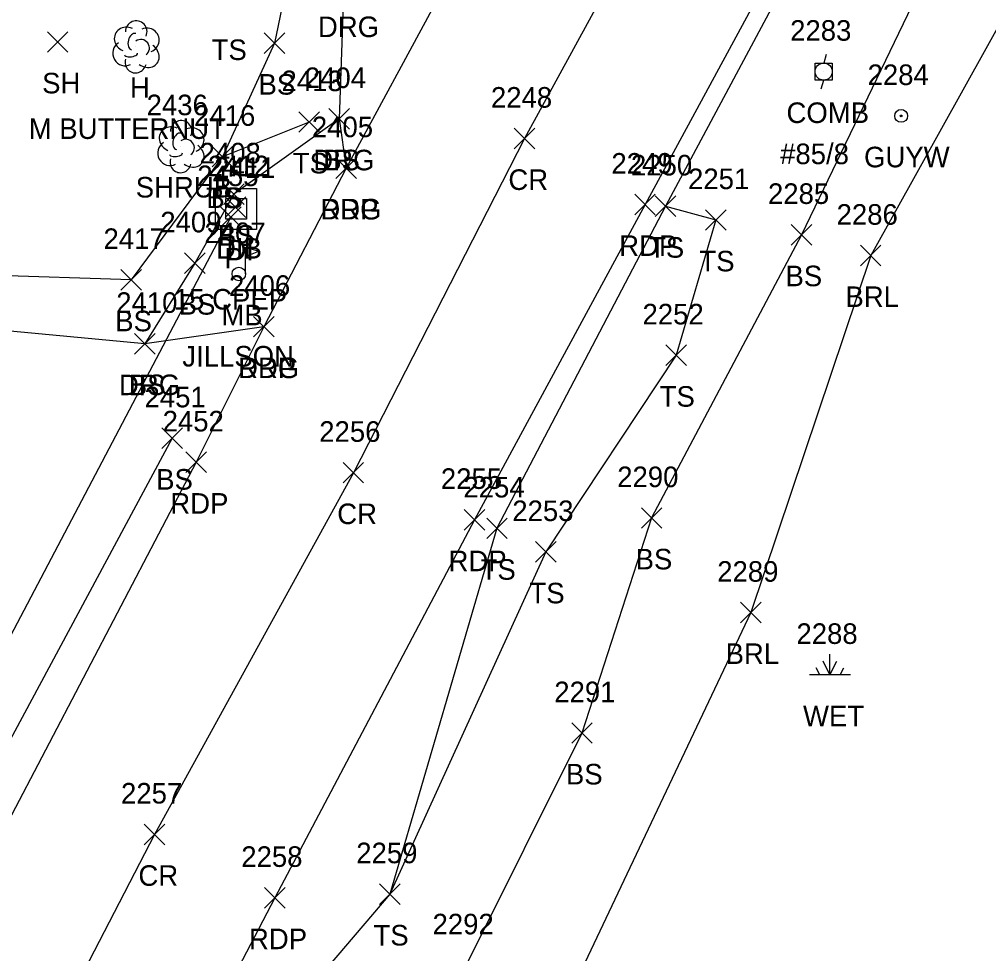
# Model space of a CAD drawing. Extents: x 1678863 to 1683592, y 407783 to 418211.
# Drawn here: x 1680771.2 to 1680865.4, y 415884.4 to 415975.3 of the extents above; entities that cross this region are included whole.
import ezdxf

# ---------------------------------------------------------------- set-up
doc = ezdxf.new("R2010")
doc.units = 0
for name, color, linetype in [('D_A', 7, 'Continuous'), ('D_C', 7, 'Continuous'), ('D_I', 7, 'Continuous'), ('D_TIC', 7, 'Continuous'), ('DCP', 7, 'Continuous'), ('DS', 7, 'Continuous'), ('L_A', 7, 'Continuous'), ('L_C', 7, 'Continuous'), ('L_I', 7, 'Continuous'), ('L_TIC', 7, 'Continuous'), ('LABL', 7, 'Continuous'), ('LELB', 7, 'Continuous'), ('LMB', 7, 'Continuous'), ('LSH', 7, 'Continuous'), ('LTD', 7, 'Continuous'), ('LWET', 7, 'Continuous'), ('P_A', 7, 'Continuous'), ('P_I', 7, 'Continuous'), ('P_TIC', 7, 'Continuous'), ('PET', 7, 'Continuous'), ('PRC', 7, 'Continuous'), ('R_A', 7, 'Continuous'), ('R_I', 7, 'Continuous'), ('R_TIC', 7, 'Continuous'), ('RDG', 7, 'Continuous'), ('U_A', 7, 'Continuous'), ('U_C', 7, 'Continuous'), ('U_I', 7, 'Continuous'), ('UP', 7, 'Continuous'), ('UPGW', 7, 'Continuous')]:
    doc.layers.add(name, color=color, linetype=linetype)

msp = doc.modelspace()

# ---------------------------------------------------------------- linework, layer by layer
at = {"layer": 'D_TIC'}
for points in [[(1680791.177, 415955.999), (1680793.177, 415957.999)], [(1680793.177, 415955.999), (1680791.177, 415957.999)], [(1680790.714, 415955.044), (1680792.714, 415957.044)], [(1680792.714, 415955.044), (1680790.714, 415957.044)]]:
    msp.add_lwpolyline(points, dxfattribs=at)
at = {"layer": 'DCP'}
msp.add_lwpolyline([(1680791.714, 415956.044), (1680754.113, 415884.555)], dxfattribs=at)
at = {"layer": 'DS'}
for p, q in [((1680790.222, 415958.828), (1680794.222, 415958.828)), ((1680790.222, 415954.828), (1680790.222, 415958.828)), ((1680794.222, 415958.828), (1680794.222, 415954.828)), ((1680791.222, 415955.828), (1680791.222, 415957.828)), ((1680791.222, 415957.828), (1680793.222, 415957.828)), ((1680793.222, 415957.828), (1680793.222, 415955.828)), ((1680792.227, 415956.83), (1680792.227, 415956.83)), ((1680792.227, 415956.83), (1680792.227, 415956.83)), ((1680793.222, 415955.828), (1680791.222, 415955.828)), ((1680794.222, 415954.828), (1680790.222, 415954.828))]:
    msp.add_line(p, q, dxfattribs=at)
at = {"layer": 'L_TIC'}
for points in [[(1680773.886, 415972.059), (1680775.886, 415974.059)], [(1680775.886, 415972.059), (1680773.886, 415974.059)], [(1680794.962, 415971.938), (1680796.962, 415973.938)], [(1680796.962, 415971.938), (1680794.962, 415973.938)], [(1680801.242, 415964.58), (1680803.242, 415966.58)], [(1680803.242, 415964.58), (1680801.242, 415966.58)], [(1680798.329, 415964.277), (1680800.329, 415966.277)], [(1680800.329, 415964.277), (1680798.329, 415966.277)], [(1680789.892, 415960.905), (1680791.892, 415962.905)], [(1680791.892, 415960.905), (1680789.892, 415962.905)], [(1680789.892, 415960.905), (1680791.892, 415962.905)], [(1680791.892, 415960.905), (1680789.892, 415962.905)], [(1680791.017, 415957.253), (1680793.017, 415959.253)], [(1680793.017, 415957.253), (1680791.017, 415959.253)], [(1680832.953, 415956.085), (1680834.953, 415958.085)], [(1680834.953, 415956.085), (1680832.953, 415958.085)], [(1680832.953, 415956.085), (1680834.953, 415958.085)], [(1680834.953, 415956.085), (1680832.953, 415958.085)], [(1680837.847, 415954.753), (1680839.847, 415956.753)], [(1680839.847, 415954.753), (1680837.847, 415956.753)], [(1680846.182, 415953.312), (1680848.182, 415955.312)], [(1680848.182, 415953.312), (1680846.182, 415955.312)], [(1680787.205, 415950.549), (1680789.205, 415952.549)], [(1680789.205, 415950.549), (1680787.205, 415952.549)], [(1680852.907, 415951.292), (1680854.907, 415953.292)], [(1680854.907, 415951.292), (1680852.907, 415953.292)], [(1680781.033, 415948.932), (1680783.033, 415950.932)], [(1680783.033, 415948.932), (1680781.033, 415950.932)], [(1680782.357, 415942.72), (1680784.357, 415944.72)], [(1680784.357, 415942.72), (1680782.357, 415944.72)], [(1680833.988, 415941.598), (1680835.988, 415943.598)], [(1680835.988, 415941.598), (1680833.988, 415943.598)], [(1680785.02, 415933.537), (1680787.02, 415935.537)], [(1680787.02, 415933.537), (1680785.02, 415935.537)], [(1680831.615, 415925.78), (1680833.615, 415927.78)], [(1680833.615, 415925.78), (1680831.615, 415927.78)], [(1680816.582, 415924.775), (1680818.582, 415926.775)], [(1680818.582, 415924.775), (1680816.582, 415926.775)], [(1680821.331, 415922.48), (1680823.331, 415924.48)], [(1680823.331, 415922.48), (1680821.331, 415924.48)], [(1680841.258, 415916.583), (1680843.258, 415918.583)], [(1680843.258, 415916.583), (1680841.258, 415918.583)], [(1680824.844, 415904.872), (1680826.844, 415906.872)], [(1680826.844, 415904.872), (1680824.844, 415906.872)], [(1680806.173, 415889.215), (1680808.173, 415891.215)], [(1680808.173, 415889.215), (1680806.173, 415891.215)], [(1680806.173, 415889.215), (1680808.173, 415891.215)], [(1680808.173, 415889.215), (1680806.173, 415891.215)]]:
    msp.add_lwpolyline(points, dxfattribs=at)
at = {"layer": 'LABL'}
msp.add_lwpolyline([(1680956.885, 416150.619), (1680948.001, 416130.322), (1680930.662, 416093.133), (1680912.197, 416051.509), (1680883.962, 416013.811), (1680874.195, 415988.78), (1680853.907, 415952.292), (1680842.258, 415917.583), (1680823.759, 415878.55), (1680802.207, 415849.249), (1680792.826, 415826.135)], dxfattribs=at)
at = {"layer": 'LELB'}
for points in [[(1681038.028, 416377.841), (1681018.749, 416331.614), (1681001.828, 416290.791), (1680984.436, 416253.744), (1680966.98, 416214.938), (1680950.182, 416176.933), (1680939.74, 416156.545), (1680931.743, 416141.556), (1680922.876, 416125.66), (1680904.836, 416089.792), (1680882.52, 416047.723), (1680856.468, 415999.192), (1680833.953, 415957.085), (1680817.582, 415925.775), (1680807.173, 415890.215), (1680788.233, 415868.015), (1680776.062, 415847.053), (1680760.46, 415817.804), (1680755.706, 415808.248), (1680735.62, 415773.097), (1680716.449, 415735.153), (1680696.338, 415699.121)], [(1681040.38, 416376.76), (1681020.53, 416330.901), (1681004, 416290.187), (1680986.494, 416252.113), (1680968.978, 416213.987), (1680952.868, 416175.741), (1680941.54, 416155.521), (1680934.468, 416141.148), (1680936.148, 416134.525), (1680948.001, 416130.322), (1680923.925, 416097.087), (1680898.348, 416054.226), (1680878.48, 416018.304), (1680864.774, 415990.849), (1680847.182, 415954.312), (1680832.615, 415926.78), (1680825.844, 415905.872), (1680814.582, 415883.3), (1680794.107, 415850.385), (1680780.479, 415832.805)], [(1680799.311, 415989.054), (1680795.962, 415972.938), (1680790.892, 415961.905), (1680782.033, 415949.932), (1680768.021, 415950.376), (1680760.491, 415951.736)], [(1680802.242, 415965.58), (1680792.017, 415958.253), (1680788.205, 415951.549), (1680783.357, 415943.72)], [(1680799.329, 415965.277), (1680790.892, 415961.905)], [(1680833.953, 415957.085), (1680838.847, 415955.753), (1680834.988, 415942.598), (1680822.331, 415923.48), (1680807.173, 415890.215)], [(1680786.02, 415934.537), (1680765.05, 415895.549)]]:
    msp.add_lwpolyline(points, dxfattribs=at)
at = {"layer": 'LMB'}
for p, q in [((1680793.138, 415953.106), (1680794.432, 415952.724)), ((1680793.144, 415950.513), (1680793.143, 415953.108)), ((1680793.143, 415952.206), (1680794.426, 415952.715)), ((1680792.488, 415950.505), (1680792.488, 415950.505))]:
    msp.add_line(p, q, dxfattribs=at)
msp.add_circle((1680792.488, 415950.505), 0.656, dxfattribs=at)
at = {"layer": 'LSH'}
msp.add_line((1680786.842, 415962.937), (1680786.842, 415962.937), dxfattribs=at)
msp.add_line((1680786.842, 415962.937), (1680786.842, 415962.937), dxfattribs=at)
msp.add_arc((1680786.889, 415964.371), 1.047, 335.52715, 180.95627, dxfattribs=at)
for centre, major_axis, ratio, start_param, end_param in [((1680786.05, 415963.603), (1.21, -0.512), 0.895232, 1.570796, 4.712389), ((1680787.883, 415963.52), (-1.141, -0.483), 0.949671, 1.570796, 4.712389), ((1680786.633, 415963.395), (-0.208, -0.792), 0.645439, 3.141593, 6.283185), ((1680787.342, 415962.77), (-0.5, 0.667), 0.989748, 3.141593, 6.283185), ((1680785.759, 415962.228), (0.584, -1.042), 0.959034, 3.141593, 6.283185), ((1680787.842, 415962.104), (-1.09, 0.792), 0.841452, 1.570796, 4.712389), ((1680786.384, 415962.187), (-0.625, -0.083), 0.423636, 0, 3.141593), ((1680786.842, 415961.437), (0.265, 1.061), 0.942809, 1.570796, 4.712389)]:
    msp.add_ellipse(centre, major_axis=major_axis, ratio=ratio, start_param=start_param, end_param=end_param, dxfattribs=at)
at = {"layer": 'LTD'}
msp.add_line((1680782.475, 415972.634), (1680782.475, 415972.634), dxfattribs=at)
msp.add_line((1680782.475, 415972.634), (1680782.475, 415972.634), dxfattribs=at)
msp.add_arc((1680782.522, 415974.068), 1.047, 335.52715, 180.95627, dxfattribs=at)
for centre, major_axis, ratio, start_param, end_param in [((1680781.683, 415973.301), (1.21, -0.512), 0.895232, 1.570796, 4.712389), ((1680783.517, 415973.218), (-1.141, -0.483), 0.949671, 1.570796, 4.712389), ((1680782.267, 415973.093), (-0.208, -0.792), 0.645439, 3.141593, 6.283185), ((1680782.975, 415972.468), (-0.5, 0.667), 0.989748, 3.141593, 6.283185), ((1680781.392, 415971.926), (0.584, -1.042), 0.959034, 3.141593, 6.283185), ((1680783.475, 415971.801), (-1.09, 0.792), 0.841452, 1.570796, 4.712389), ((1680782.475, 415971.134), (0.265, 1.061), 0.942809, 1.570796, 4.712389), ((1680782.017, 415971.884), (-0.625, -0.083), 0.423636, 0, 3.141593)]:
    msp.add_ellipse(centre, major_axis=major_axis, ratio=ratio, start_param=start_param, end_param=end_param, dxfattribs=at)
at = {"layer": 'LWET'}
for p, q in [((1680849.95, 415911.537), (1680849.283, 415912.87)), ((1680849.95, 415911.537), (1680849.95, 415913.537)), ((1680849.95, 415911.537), (1680850.616, 415912.87)), ((1680848.95, 415911.537), (1680848.616, 415912.204)), ((1680850.95, 415911.537), (1680851.283, 415912.204)), ((1680851.95, 415911.537), (1680847.95, 415911.537))]:
    msp.add_line(p, q, dxfattribs=at)
at = {"layer": 'P_TIC'}
for points in [[(1680819.257, 415962.673), (1680821.257, 415964.673)], [(1680821.257, 415962.673), (1680819.257, 415964.673)], [(1680801.929, 415959.8), (1680803.929, 415961.8)], [(1680803.929, 415959.8), (1680801.929, 415961.8)], [(1680830.971, 415956.257), (1680832.971, 415958.257)], [(1680832.971, 415956.257), (1680830.971, 415958.257)], [(1680793.927, 415944.376), (1680795.927, 415946.376)], [(1680795.927, 415944.376), (1680793.927, 415946.376)], [(1680787.346, 415931.196), (1680789.346, 415933.196)], [(1680789.346, 415931.196), (1680787.346, 415933.196)], [(1680802.622, 415930.186), (1680804.622, 415932.186)], [(1680804.622, 415930.186), (1680802.622, 415932.186)], [(1680814.388, 415925.606), (1680816.388, 415927.606)], [(1680816.388, 415925.606), (1680814.388, 415927.606)], [(1680783.301, 415895.018), (1680785.301, 415897.018)], [(1680785.301, 415895.018), (1680783.301, 415897.018)], [(1680794.99, 415888.859), (1680796.99, 415890.859)], [(1680796.99, 415888.859), (1680794.99, 415890.859)]]:
    msp.add_lwpolyline(points, dxfattribs=at)
at = {"layer": 'PET'}
for points in [[(1681035.735, 416378.532), (1681017.062, 416332.678), (1680999.27, 416291.416), (1680982.689, 416254.142), (1680964.824, 416215.737), (1680947.348, 416177.779), (1680937.484, 416157.885), (1680921.556, 416126.429), (1680903.284, 416091.068), (1680880.843, 416048.454), (1680855.061, 415999.873), (1680831.971, 415957.257), (1680815.388, 415926.606), (1680795.99, 415889.859), (1680774.337, 415848.34), (1680753.452, 415809.453), (1680734.449, 415773.685), (1680714.618, 415736.113), (1680695.558, 415699.429)], [(1680996.009, 416353.708), (1680982.81, 416321.51), (1680971.476, 416295.92), (1680952.699, 416253.887), (1680926.82, 416197.74), (1680911.806, 416166.238), (1680904.741, 416153.708), (1680897.853, 416138.556), (1680882.543, 416108.428), (1680868.495, 416082.164), (1680848.805, 416046.269), (1680837.325, 416025.635), (1680820.87, 415993.998), (1680802.929, 415960.8), (1680794.927, 415945.376), (1680788.346, 415932.196), (1680766.351, 415890.197), (1680748.569, 415858.048), (1680739.86, 415843.183), (1680719.499, 415803.289), (1680704.335, 415773.881), (1680688.05, 415743.551), (1680674.8, 415719.505), (1680654.864, 415682.787)]]:
    msp.add_lwpolyline(points, dxfattribs=at)
at = {"layer": 'PRC'}
msp.add_lwpolyline([(1681023.421, 416383.548), (1681004.955, 416337.973), (1680986.609, 416296.092), (1680970.955, 416259.77), (1680953.86, 416221.87), (1680935.465, 416183), (1680925.479, 416164.551), (1680910.269, 416132.659), (1680891.395, 416096.45), (1680869.682, 416055.771), (1680842.557, 416004.51), (1680820.257, 415963.673), (1680803.622, 415931.186), (1680784.301, 415896.018), (1680762.737, 415854.402), (1680741.722, 415814.49), (1680722.602, 415778.992), (1680702.407, 415740.813), (1680684.221, 415706.228), (1680664.503, 415668.421)], dxfattribs=at)
at = {"layer": 'R_TIC'}
for points in [[(1680801.242, 415964.58), (1680803.242, 415966.58)], [(1680803.242, 415964.58), (1680801.242, 415966.58)], [(1680801.929, 415959.8), (1680803.929, 415961.8)], [(1680803.929, 415959.8), (1680801.929, 415961.8)], [(1680793.927, 415944.376), (1680795.927, 415946.376)], [(1680795.927, 415944.376), (1680793.927, 415946.376)], [(1680782.357, 415942.72), (1680784.357, 415944.72)], [(1680784.357, 415942.72), (1680782.357, 415944.72)]]:
    msp.add_lwpolyline(points, dxfattribs=at)
at = {"layer": 'RDG'}
for points in [[(1680816.365, 416061.455), (1680811.868, 416037.04), (1680802.772, 416004.876), (1680802.693, 415978.534), (1680802.242, 415965.58), (1680802.929, 415960.8)], [(1680794.927, 415945.376), (1680783.357, 415943.72), (1680765.778, 415945.366), (1680758.184, 415949.1)]]:
    msp.add_lwpolyline(points, dxfattribs=at)
at = {"layer": 'UP'}
for p, q in [((1680849.588, 415971.845), (1680849.338, 415971.012)), ((1680848.504, 415969.345), (1680848.504, 415971.012)), ((1680848.504, 415971.012), (1680850.171, 415971.012)), ((1680850.171, 415971.012), (1680850.171, 415969.345)), ((1680850.171, 415969.345), (1680848.504, 415969.345)), ((1680849.088, 415968.512), (1680849.338, 415969.345)), ((1680849.338, 415970.179), (1680849.338, 415970.179))]:
    msp.add_line(p, q, dxfattribs=at)
msp.add_circle((1680849.338, 415970.179), 0.833, dxfattribs=at)
at = {"layer": 'UPGW'}
for radius in [0.625, 0.0833]:
    msp.add_circle((1680856.865, 415965.872), radius, dxfattribs=at)

# ---------------------------------------------------------------- texts
at = {"layer": 'D_A'}
for s, p in [('DIB', (1680790.279, 415951.999)), ('DI', (1680791.282, 415951.83)), ('P', (1680791.091, 415951.044))]:
    msp.add_text(s, height=2, dxfattribs=at).set_placement(p)
at = {"layer": 'D_C'}
msp.add_text('15 CPEP', height=2, dxfattribs=at).set_placement((1680786.178, 415947.044))
at = {"layer": 'D_I'}
for s, p in [('2412', (1680789.484, 415959.999)), ('2411', (1680790.101, 415959.83)), ('2455', (1680788.454, 415959.044))]:
    msp.add_text(s, height=2, dxfattribs=at).set_placement(p)
at = {"layer": 'L_A'}
for s, p in [('TS', (1680789.849, 415971.302)), ('SH', (1680773.374, 415968.059)), ('H', (1680781.908, 415967.634)), ('BS', (1680794.403, 415967.938)), ('TS', (1680797.738, 415960.277)), ('BS', (1680800.683, 415960.58)), ('SHRUB', (1680782.472, 415957.937)), ('TS', (1680789.301, 415956.905)), ('BS', (1680789.333, 415956.905)), ('BS', (1680790.458, 415953.253)), ('TS', (1680832.362, 415952.085)), ('TS', (1680832.362, 415952.085)), ('TS', (1680837.256, 415950.753)), ('BS', (1680845.623, 415949.312)), ('BRL', (1680851.451, 415947.292)), ('BS', (1680786.646, 415946.549)), ('BS', (1680780.474, 415944.932)), ('MB', (1680790.795, 415945.505)), ('BS', (1680781.798, 415938.72)), ('TS', (1680833.397, 415937.598)), ('BS', (1680784.461, 415929.537)), ('BS', (1680831.056, 415921.78)), ('TS', (1680815.992, 415920.775)), ('TS', (1680820.74, 415918.48)), ('BRL', (1680839.802, 415912.583)), ('WET', (1680847.328, 415906.537)), ('BS', (1680824.285, 415900.872)), ('TS', (1680805.582, 415885.215)), ('TS', (1680805.582, 415885.215))]:
    msp.add_text(s, height=2, dxfattribs=at).set_placement(p)
at = {"layer": 'L_C'}
for s, p in [('M BUTTERNUT', (1680772.074, 415963.634)), ('JILLSON', (1680787, 415941.505))]:
    msp.add_text(s, height=2, dxfattribs=at).set_placement(p)
at = {"layer": 'L_I'}
for s, p in [('2413', (1680796.636, 415968.277)), ('2404', (1680798.904, 415968.58)), ('2436', (1680783.527, 415965.937)), ('2416', (1680788.144, 415964.905)), ('2416', (1680788.144, 415964.905)), ('2408', (1680788.678, 415961.253)), ('2250', (1680830.606, 415960.085)), ('2250', (1680830.606, 415960.085)), ('2251', (1680836.154, 415958.753)), ('2285', (1680843.922, 415957.312)), ('2286', (1680850.592, 415955.292)), ('2409', (1680784.859, 415954.549)), ('2407', (1680789.15, 415953.505)), ('2417', (1680779.34, 415952.932)), ('2410', (1680780.577, 415946.72)), ('2252', (1680831.728, 415945.598)), ('2451', (1680783.327, 415937.537)), ('2290', (1680829.269, 415929.78)), ('2254', (1680814.322, 415928.775)), ('2253', (1680819.071, 415926.48)), ('2289', (1680838.991, 415920.583)), ('2288', (1680846.69, 415914.537)), ('2291', (1680823.151, 415908.872)), ('2259', (1680803.905, 415893.215)), ('2259', (1680803.905, 415893.215)), ('2292', (1680811.322, 415886.3))]:
    msp.add_text(s, height=2, dxfattribs=at).set_placement(p)
at = {"layer": 'P_A'}
for s, p in [('CR', (1680818.69, 415958.673)), ('RDP', (1680800.417, 415955.8)), ('RDP', (1680829.46, 415952.257)), ('RDP', (1680792.416, 415940.376)), ('RDP', (1680785.834, 415927.196)), ('CR', (1680802.056, 415926.186)), ('RDP', (1680812.876, 415921.606)), ('CR', (1680782.734, 415891.018)), ('RDP', (1680793.478, 415884.859))]:
    msp.add_text(s, height=2, dxfattribs=at).set_placement(p)
at = {"layer": 'P_I'}
for s, p in [('2248', (1680816.997, 415966.673)), ('2405', (1680799.59, 415963.8)), ('2249', (1680828.704, 415960.257)), ('2406', (1680791.534, 415948.376)), ('2452', (1680785.086, 415935.196)), ('2256', (1680800.307, 415934.186)), ('2255', (1680812.128, 415929.606)), ('2257', (1680781.041, 415899.018)), ('2258', (1680792.73, 415892.859))]:
    msp.add_text(s, height=2, dxfattribs=at).set_placement(p)
at = {"layer": 'R_A'}
for p in [(1680800.182, 415973.534), (1680799.731, 415960.58), (1680800.417, 415955.8), (1680792.416, 415940.376), (1680780.845, 415938.72)]:
    msp.add_text('DRG', height=2, dxfattribs=at).set_placement(p)
at = {"layer": 'R_I'}
for s, p in [('2404', (1680798.904, 415968.58)), ('2405', (1680799.59, 415963.8)), ('2406', (1680791.534, 415948.376)), ('2410', (1680780.577, 415946.72))]:
    msp.add_text(s, height=2, dxfattribs=at).set_placement(p)
at = {"layer": 'U_A'}
for s, p in [('COMB', (1680845.723, 415965.179)), ('GUYW', (1680853.259, 415960.872))]:
    msp.add_text(s, height=2, dxfattribs=at).set_placement(p)
at = {"layer": 'U_C'}
msp.add_text('#85/8', height=2, dxfattribs=at).set_placement((1680845.101, 415961.179))
at = {"layer": 'U_I'}
for s, p in [('2283', (1680846.078, 415973.179)), ('2284', (1680853.605, 415968.872))]:
    msp.add_text(s, height=2, dxfattribs=at).set_placement(p)

doc.saveas('drawing.dxf')
